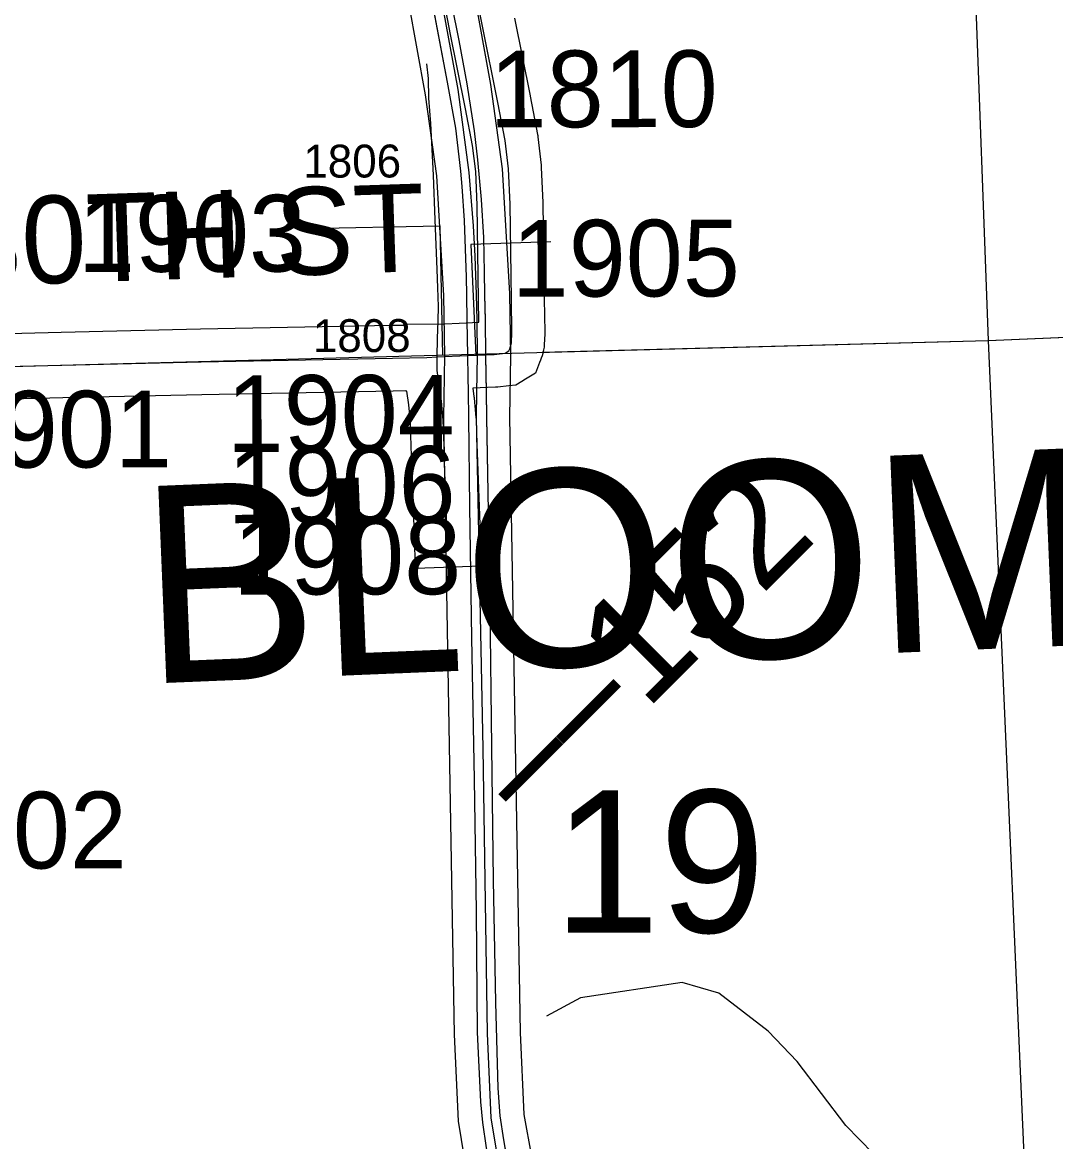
# Model space of a CAD drawing. Extents: x 128.7 to 185.5, y -21.4 to 12.6.
# Drawn here: x 146 to 146.944, y 0.955 to 1.977 of the extents above; entities that cross this region are included whole.
import ezdxf

# ---------------------------------------------------------------- set-up
doc = ezdxf.new("R2010")
doc.units = 0
for name, color, linetype in [('tdCoDivCarto', 7, 'Continuous'), ('tdCoHydroRiver', 7, 'Continuous'), ('tdCoPriCL', 7, 'Continuous'), ('tdCoPriDiv', 7, 'Continuous'), ('tdCoPrimary', 7, 'Continuous'), ('tdCoSecRdNmbr', 7, 'Continuous'), ('tdCoSecRdTxt', 7, 'Continuous'), ('tdCoSecRteBand', 7, 'Continuous'), ('tdCoSecRteCL', 7, 'Continuous'), ('tdCoSectLine', 7, 'Continuous'), ('tdCoSectLinePart', 7, 'Continuous'), ('tdCoSectNmbr', 7, 'Continuous'), ('tdCoSurfAsphalt', 7, 'Continuous'), ('tdCoSurfAsphaltUnbanded', 7, 'Continuous'), ('tdCoSurfConc', 7, 'Continuous'), ('tdCoSurfConcUnbanded', 7, 'Continuous'), ('tdCoSurfGravel', 7, 'Continuous'), ('tdCoTwpNameTxt', 7, 'Continuous'), ('tdStHwyPriRefPost1', 7, 'Continuous')]:
    doc.layers.add(name, color=color, linetype=linetype)

msp = doc.modelspace()

# ---------------------------------------------------------------- linework, layer by layer
at = {"layer": 'tdCoDivCarto'}
for p, q in [((146.3666, 2.0365), (146.3883, 1.9223)), ((146.3992, 1.9605), (146.3925, 1.9935)), ((146.4063, 1.9208), (146.3992, 1.9605)), ((146.3883, 1.9223), (146.3957, 1.8804)), ((146.413, 1.8779), (146.4063, 1.9208)), ((146.3957, 1.8804), (146.4002, 1.8412)), ((146.4162, 1.8515), (146.413, 1.8779)), ((146.4196, 1.8152), (146.4162, 1.8515)), ((146.4002, 1.8412), (146.4016, 1.8271)), ((146.4016, 1.8271), (146.4036, 1.7963)), ((146.4216, 1.7807), (146.4196, 1.8152)), ((146.4036, 1.7963), (146.4056, 1.7445)), ((146.4224, 1.7491), (146.4216, 1.7807)), ((146.4227, 1.7282), (146.4224, 1.7491)), ((146.4056, 1.7445), (146.4059, 1.7284)), ((146.4059, 1.7284), (146.4062, 1.705)), ((146.4059, 1.7284), (146.4062, 1.705)), ((146.4231, 1.7047), (146.4227, 1.7282)), ((146.4231, 1.7047), (146.4227, 1.7282)), ((146.4062, 1.705), (146.4068, 1.6729)), ((146.4236, 1.6736), (146.4231, 1.7047)), ((146.4068, 1.6729), (146.4068, 1.6726)), ((146.4068, 1.6726), (146.4071, 1.6538)), ((146.4236, 1.6723), (146.4236, 1.6736)), ((146.4241, 1.6392), (146.4236, 1.6723)), ((146.4241, 1.6392), (146.4236, 1.6723)), ((146.4071, 1.6538), (146.4072, 1.6395)), ((146.4072, 1.6395), (146.4075, 1.6164)), ((146.4072, 1.6395), (146.4075, 1.6164)), ((146.4245, 1.6161), (146.4241, 1.6392)), ((146.4245, 1.6161), (146.4241, 1.6392)), ((146.4075, 1.6164), (146.4085, 1.5347)), ((146.4253, 1.5652), (146.4245, 1.6161)), ((146.4273, 1.4438), (146.4253, 1.5652)), ((146.4085, 1.5347), (146.4105, 1.4153)), ((146.429, 1.3154), (146.4273, 1.4438)), ((146.4105, 1.4153), (146.4127, 1.2861)), ((146.4305, 1.194), (146.429, 1.3154)), ((146.4127, 1.2861), (146.4145, 1.1657)), ((146.4325, 1.0823), (146.4305, 1.194)), ((146.4145, 1.1657), (146.4157, 1.0553)), ((146.4347, 1.0041), (146.4325, 1.0823)), ((146.4157, 1.0553), (146.4187, 0.9919)), ((146.4367, 0.979), (146.4347, 1.0041)), ((146.4187, 0.9919), (146.4204, 0.9729)), ((146.4204, 0.9729), (146.4238, 0.9497)), ((146.4399, 0.957), (146.4367, 0.979)), ((146.445, 0.9274), (146.4399, 0.957))]:
    msp.add_line(p, q, dxfattribs=at)
for points in [[(146.4227, 1.7287), (146.4224, 1.7491), (146.4216, 1.7807), (146.4196, 1.8152), (146.4162, 1.8515), (146.413, 1.8779), (146.4063, 1.9208), (146.3992, 1.9605), (146.3925, 1.9935), (146.3743, 2.0855), (146.3496, 2.2123), (146.3401, 2.2623), (146.3394, 2.2659)], [(146.4227, 1.7282), (146.4224, 1.7491), (146.4216, 1.7807), (146.4196, 1.8152), (146.4162, 1.8515), (146.413, 1.8779), (146.4063, 1.9208), (146.3992, 1.9605), (146.3925, 1.9935), (146.3743, 2.0855), (146.3496, 2.2123), (146.3401, 2.2623), (146.3395, 2.2654)], [(146.4227, 1.7282), (146.4224, 1.7491), (146.4216, 1.7807), (146.4196, 1.8152), (146.4162, 1.8515), (146.413, 1.8779), (146.4063, 1.9208), (146.3992, 1.9605), (146.3925, 1.9935), (146.3743, 2.0855), (146.3496, 2.2123), (146.3401, 2.2623), (146.3395, 2.2654)], [(146.3306, 2.2186), (146.3385, 2.1783), (146.3666, 2.0365), (146.3883, 1.9223), (146.3957, 1.8804), (146.4002, 1.8412), (146.4016, 1.8271), (146.4036, 1.7963), (146.4056, 1.7445), (146.4059, 1.7284)], [(146.3306, 2.2186), (146.3385, 2.1783), (146.3666, 2.0365), (146.3883, 1.9223), (146.3957, 1.8804), (146.4002, 1.8412), (146.4016, 1.8271), (146.4036, 1.7963), (146.4056, 1.7445), (146.4059, 1.7284)], [(146.3306, 2.2186), (146.3385, 2.1783), (146.3666, 2.0365), (146.3883, 1.9223), (146.3957, 1.8804), (146.4002, 1.8412), (146.4016, 1.8271), (146.4036, 1.7963), (146.4056, 1.7445), (146.4059, 1.7284)], [(146.4059, 1.7284), (146.4062, 1.705)], [(146.4059, 1.7284), (146.4062, 1.705)], [(146.4231, 1.7053), (146.4227, 1.7287)], [(146.4231, 1.7047), (146.4227, 1.7282)], [(146.4062, 1.705), (146.4068, 1.6729), (146.4068, 1.6726)], [(146.4062, 1.705), (146.4068, 1.6729), (146.4068, 1.6726)], [(146.4062, 1.705), (146.4068, 1.6729), (146.4068, 1.6726)], [(146.4236, 1.6729), (146.4236, 1.6736), (146.4231, 1.7053)], [(146.4236, 1.6723), (146.4236, 1.6736), (146.4231, 1.7047)], [(146.4236, 1.6723), (146.4236, 1.6736), (146.4231, 1.7047)], [(146.4068, 1.6726), (146.4071, 1.6538), (146.4072, 1.6395)], [(146.4068, 1.6726), (146.4071, 1.6538), (146.4072, 1.6395)], [(146.4068, 1.6726), (146.4071, 1.6538), (146.4072, 1.6395)], [(146.4241, 1.6397), (146.4236, 1.6729)], [(146.4241, 1.6392), (146.4236, 1.6723)], [(146.4072, 1.6395), (146.4075, 1.6164)], [(146.4072, 1.6395), (146.4075, 1.6164)], [(146.4245, 1.6166), (146.4241, 1.6397)], [(146.4245, 1.6161), (146.4241, 1.6392)], [(146.4075, 1.6164), (146.4085, 1.5347), (146.4105, 1.4153), (146.4127, 1.2861), (146.4145, 1.1657), (146.4157, 1.0553), (146.4187, 0.9919), (146.4204, 0.9729), (146.4238, 0.9497), (146.4317, 0.9115), (146.4376, 0.8881), (146.4468, 0.8592), (146.4579, 0.8296), (146.4695, 0.8035), (146.482, 0.7783), (146.4939, 0.7583)], [(146.4075, 1.6164), (146.4085, 1.5347), (146.4105, 1.4153), (146.4127, 1.2861), (146.4145, 1.1657), (146.4157, 1.0553), (146.4187, 0.9919), (146.4204, 0.9729), (146.4238, 0.9497), (146.4317, 0.9115), (146.4376, 0.8881), (146.4468, 0.8592), (146.4579, 0.8296), (146.4695, 0.8035), (146.482, 0.7783), (146.4939, 0.7583)], [(146.4075, 1.6164), (146.4085, 1.5347), (146.4105, 1.4153), (146.4127, 1.2861), (146.4145, 1.1657), (146.4157, 1.0553), (146.4187, 0.9919), (146.4204, 0.9729), (146.4238, 0.9497), (146.4317, 0.9115), (146.4376, 0.8881), (146.4468, 0.8592), (146.4579, 0.8296), (146.4695, 0.8035), (146.482, 0.7783), (146.4939, 0.7583)], [(146.5086, 0.7666), (146.4963, 0.7893), (146.482, 0.8167), (146.4675, 0.852), (146.4613, 0.87), (146.4522, 0.8988), (146.445, 0.9274), (146.4399, 0.957), (146.4367, 0.979), (146.4347, 1.0041), (146.4325, 1.0823), (146.4305, 1.194), (146.429, 1.3154), (146.4273, 1.4438), (146.4253, 1.5652), (146.4245, 1.6166)], [(146.5089, 0.7661), (146.5087, 0.7664), (146.4963, 0.7893), (146.482, 0.8167), (146.4675, 0.852), (146.4613, 0.87), (146.4522, 0.8988), (146.445, 0.9274), (146.4399, 0.957), (146.4367, 0.979), (146.4347, 1.0041), (146.4325, 1.0823), (146.4305, 1.194), (146.429, 1.3154), (146.4273, 1.4438), (146.4253, 1.5652), (146.4245, 1.6161)], [(146.5089, 0.7661), (146.5087, 0.7664), (146.4963, 0.7893), (146.482, 0.8167), (146.4675, 0.852), (146.4613, 0.87), (146.4522, 0.8988), (146.445, 0.9274), (146.4399, 0.957), (146.4367, 0.979), (146.4347, 1.0041), (146.4325, 1.0823), (146.4305, 1.194), (146.429, 1.3154), (146.4273, 1.4438), (146.4253, 1.5652), (146.4245, 1.6161)]]:
    msp.add_lwpolyline(points, dxfattribs=at)
at = {"layer": 'tdCoHydroRiver'}
msp.add_lwpolyline([(146.7897, 0.9318), (146.7521, 0.97), (146.7076, 1.0285), (146.6814, 1.0561), (146.6361, 1.0909), (146.6027, 1.1008), (146.51, 1.0867), (146.479, 1.0699)], dxfattribs=at)
at = {"layer": 'tdCoPriCL'}
msp.add_lwpolyline([(146.4363, 0.9295), (146.4283, 0.9771), (146.4249, 1.0541), (146.421, 1.3141), (146.4151, 1.6165), (146.4152, 1.6396), (146.416, 1.6728), (146.4156, 1.7051), (146.4151, 1.7286), (146.4136, 1.7637), (146.4123, 1.7913), (146.4084, 1.8401), (146.3981, 1.9157), (146.3827, 2.0004), (146.3389, 2.2202), (146.3303, 2.2643), (146.3062, 2.3829)], dxfattribs=at)
at = {"layer": 'tdCoPriDiv'}
for points in [[(146.4068, 0.924), (146.3985, 0.974), (146.3949, 1.0532), (146.3851, 1.6162), (146.386, 1.6728), (146.3851, 1.7276), (146.3786, 1.8369), (146.3685, 1.911), (146.3532, 1.9948), (146.2687, 2.425), (146.2385, 2.5748), (146.2275, 2.6488), (146.2217, 2.7229), (146.2203, 2.7692), (146.2229, 2.9708), (146.2247, 3.0802), (146.2281, 3.4336), (146.2327, 3.6312)], [(146.2928, 3.6322), (146.2881, 3.4326), (146.2847, 3.0794), (146.2829, 2.9713), (146.2803, 2.7696), (146.2817, 2.7262), (146.2872, 2.6553), (146.2976, 2.5853), (146.3277, 2.4359), (146.4122, 2.006), (146.4278, 1.9204), (146.4383, 1.8433), (146.4451, 1.7295), (146.446, 1.6727), (146.4451, 1.6167), (146.4549, 1.055), (146.4582, 0.9803), (146.4722, 0.9036)]]:
    msp.add_lwpolyline(points, dxfattribs=at)
at = {"layer": 'tdCoPrimary'}
for p, q in [((146.4059, 1.7284), (146.4062, 1.705)), ((146.4059, 1.7284), (146.4062, 1.705)), ((146.4231, 1.7047), (146.4227, 1.7282)), ((146.4231, 1.7047), (146.4227, 1.7282)), ((146.4241, 1.6392), (146.4236, 1.6723)), ((146.4241, 1.6392), (146.4236, 1.6723)), ((146.4072, 1.6395), (146.4075, 1.6164)), ((146.4072, 1.6395), (146.4075, 1.6164)), ((146.4245, 1.6161), (146.4241, 1.6392)), ((146.4245, 1.6161), (146.4241, 1.6392))]:
    msp.add_line(p, q, dxfattribs=at)
for points in [[(146.4227, 1.7282), (146.4224, 1.7491), (146.4216, 1.7807), (146.4196, 1.8152), (146.4162, 1.8515), (146.413, 1.8779), (146.4063, 1.9208), (146.3992, 1.9605), (146.3925, 1.9935), (146.3743, 2.0855), (146.3496, 2.2123), (146.3401, 2.2623), (146.3395, 2.2654)], [(146.4227, 1.7282), (146.4224, 1.7491), (146.4216, 1.7807), (146.4196, 1.8152), (146.4162, 1.8515), (146.413, 1.8779), (146.4063, 1.9208), (146.3992, 1.9605), (146.3925, 1.9935), (146.3743, 2.0855), (146.3496, 2.2123), (146.3401, 2.2623), (146.3395, 2.2654)], [(146.3306, 2.2186), (146.3385, 2.1783), (146.3666, 2.0365), (146.3883, 1.9223), (146.3957, 1.8804), (146.4002, 1.8412), (146.4016, 1.8271), (146.4036, 1.7963), (146.4056, 1.7445), (146.4059, 1.7284)], [(146.3306, 2.2186), (146.3385, 2.1783), (146.3666, 2.0365), (146.3883, 1.9223), (146.3957, 1.8804), (146.4002, 1.8412), (146.4016, 1.8271), (146.4036, 1.7963), (146.4056, 1.7445), (146.4059, 1.7284)], [(146.3666, 2.0365), (146.3883, 1.9223), (146.3957, 1.8804), (146.4002, 1.8412), (146.4016, 1.8271), (146.4036, 1.7963), (146.4056, 1.7445), (146.4059, 1.7284), (146.4062, 1.705), (146.4068, 1.6729), (146.4068, 1.6726), (146.4071, 1.6538), (146.4072, 1.6395), (146.4075, 1.6164), (146.4085, 1.5347), (146.4105, 1.4153), (146.4127, 1.2861), (146.4145, 1.1657), (146.4157, 1.0553), (146.4187, 0.9919), (146.4204, 0.9729), (146.4238, 0.9497)], [(146.445, 0.9274), (146.4399, 0.957), (146.4367, 0.979), (146.4347, 1.0041), (146.4325, 1.0823), (146.4305, 1.194), (146.429, 1.3154), (146.4273, 1.4438), (146.4253, 1.5652), (146.4245, 1.6161), (146.4241, 1.6392), (146.4236, 1.6723), (146.4236, 1.6736), (146.4231, 1.7047), (146.4227, 1.7282), (146.4224, 1.7491), (146.4216, 1.7807), (146.4196, 1.8152), (146.4162, 1.8515), (146.413, 1.8779), (146.4063, 1.9208), (146.3992, 1.9605), (146.3925, 1.9935)], [(146.4062, 1.705), (146.4068, 1.6729), (146.4068, 1.6726)], [(146.4062, 1.705), (146.4068, 1.6729), (146.4068, 1.6726)], [(146.4236, 1.6723), (146.4236, 1.6736), (146.4231, 1.7047)], [(146.4236, 1.6723), (146.4236, 1.6736), (146.4231, 1.7047)], [(146.4068, 1.6726), (146.4071, 1.6538), (146.4072, 1.6395)], [(146.4068, 1.6726), (146.4071, 1.6538), (146.4072, 1.6395)], [(146.4075, 1.6164), (146.4085, 1.5347), (146.4105, 1.4153), (146.4127, 1.2861), (146.4145, 1.1657), (146.4157, 1.0553), (146.4187, 0.9919), (146.4204, 0.9729), (146.4238, 0.9497), (146.4317, 0.9115), (146.4376, 0.8881), (146.4468, 0.8592), (146.4579, 0.8296), (146.4695, 0.8035), (146.482, 0.7783), (146.4939, 0.7583)], [(146.4075, 1.6164), (146.4085, 1.5347), (146.4105, 1.4153), (146.4127, 1.2861), (146.4145, 1.1657), (146.4157, 1.0553), (146.4187, 0.9919), (146.4204, 0.9729), (146.4238, 0.9497), (146.4317, 0.9115), (146.4376, 0.8881), (146.4468, 0.8592), (146.4579, 0.8296), (146.4695, 0.8035), (146.482, 0.7783), (146.4939, 0.7583)], [(146.5089, 0.7661), (146.5087, 0.7664), (146.4963, 0.7893), (146.482, 0.8167), (146.4675, 0.852), (146.4613, 0.87), (146.4522, 0.8988), (146.445, 0.9274), (146.4399, 0.957), (146.4367, 0.979), (146.4347, 1.0041), (146.4325, 1.0823), (146.4305, 1.194), (146.429, 1.3154), (146.4273, 1.4438), (146.4253, 1.5652), (146.4245, 1.6161)], [(146.5089, 0.7661), (146.5087, 0.7664), (146.4963, 0.7893), (146.482, 0.8167), (146.4675, 0.852), (146.4613, 0.87), (146.4522, 0.8988), (146.445, 0.9274), (146.4399, 0.957), (146.4367, 0.979), (146.4347, 1.0041), (146.4325, 1.0823), (146.4305, 1.194), (146.429, 1.3154), (146.4273, 1.4438), (146.4253, 1.5652), (146.4245, 1.6161)]]:
    msp.add_lwpolyline(points, dxfattribs=at)
at = {"layer": 'tdCoSecRdNmbr'}
for points in [[(146.2588, 1.789), (146.3816, 1.7914), (146.384, 1.6729)], [(146.4829, 1.7766), (146.4097, 1.7743), (146.4142, 1.673)]]:
    msp.add_lwpolyline(points, dxfattribs=at)
at = {"layer": 'tdCoSecRteBand'}
for points in [[(145.9155, 1.6912), (146.0357, 1.6942), (146.0357, 1.6942), (146.0357, 1.6942), (146.163, 1.6972), (146.163, 1.6972), (146.1631, 1.6972), (146.3376, 1.7005), (146.3493, 1.7007), (146.3493, 1.7019), (146.3493, 1.7019), (146.3493, 1.702), (146.3796, 1.7017), (146.4054, 1.7028), (146.4171, 1.7033), (146.4168, 1.7237), (146.4168, 1.7238), (146.4168, 1.7238), (146.4156, 1.8103), (146.4142, 1.8409), (146.4114, 1.8646), (146.405, 1.8982), (146.3907, 1.969), (146.3907, 1.9691), (146.3907, 1.9692), (146.3774, 2.0367)], [(146.4496, 1.9808), (146.4639, 1.9099), (146.4639, 1.9097), (146.4639, 1.9096), (146.4706, 1.8748), (146.4708, 1.8737), (146.4709, 1.8726), (146.4739, 1.8467), (146.474, 1.8457), (146.474, 1.8447), (146.4755, 1.8126), (146.4755, 1.8121), (146.4755, 1.8116), (146.4768, 1.7247), (146.4773, 1.6944), (146.4773, 1.6934), (146.4772, 1.6923), (146.4767, 1.683), (146.4766, 1.6806), (146.4761, 1.6782), (146.4754, 1.6748), (146.4749, 1.6726), (146.4741, 1.6705), (146.4734, 1.6686), (146.4726, 1.6666), (146.4689, 1.6567), (146.4598, 1.6513), (146.4564, 1.6493), (146.4509, 1.646), (146.4446, 1.6453), (146.4344, 1.6441), (146.4334, 1.644), (146.4323, 1.644), (146.4249, 1.6436), (146.4115, 1.643), (146.4126, 1.6354), (146.4127, 1.6347), (146.4128, 1.634), (146.4144, 1.6165), (146.4145, 1.6156), (146.4145, 1.6147), (146.4152, 1.5919), (146.4155, 1.584), (146.4182, 1.5106), (146.4193, 1.4806), (146.3593, 1.4784), (146.3582, 1.5083), (146.3555, 1.5818), (146.3555, 1.5819), (146.3555, 1.582), (146.3553, 1.59), (146.3546, 1.6119), (146.3531, 1.6278), (146.3513, 1.6404), (146.3504, 1.6403), (146.3504, 1.6407), (146.339, 1.6405), (146.3389, 1.6405), (146.3388, 1.6405), (146.1643, 1.6372), (146.0372, 1.6342), (145.9173, 1.6312)]]:
    msp.add_lwpolyline(points, dxfattribs=at)
at = {"layer": 'tdCoSecRteCL'}
for points in [[(146.3791, 1.6716), (146.4068, 1.6729), (146.4236, 1.6736), (146.431, 1.6739), (146.4411, 1.6751), (146.4446, 1.6771), (146.4453, 1.6791), (146.446, 1.6811), (146.4468, 1.6845), (146.4473, 1.6939), (146.4468, 1.7242), (146.4456, 1.8112), (146.4441, 1.8433), (146.4411, 1.8692), (146.4345, 1.9039), (146.4202, 1.975), (146.4068, 2.0425), (146.3893, 2.1345), (146.3814, 2.1762), (146.38, 2.1883)], [(146.3791, 1.6716), (146.3791, 1.6717), (146.3792, 1.6885), (146.3799, 1.7045), (146.3804, 1.7178), (146.3797, 1.7346), (146.379, 1.7514), (146.3771, 1.7967), (146.3756, 1.8377), (146.3734, 1.8848), (146.3714, 1.9077), (146.3712, 1.9257), (146.3695, 1.9393)], [(145.8865, 1.6603), (145.9089, 1.661), (146.0364, 1.6642), (146.1637, 1.6672), (146.3383, 1.6705), (146.3696, 1.6712), (146.3791, 1.6716)], [(146.3882, 1.5094), (146.3855, 1.5829), (146.3853, 1.5909), (146.3845, 1.6138), (146.3829, 1.6313), (146.379, 1.6594), (146.3791, 1.6716)]]:
    msp.add_lwpolyline(points, dxfattribs=at)
at = {"layer": 'tdCoSectLine'}
for points in [[(146.8446, 2.6965), (146.882, 1.6866)], [(146.882, 1.6866), (147.8779, 1.7291)], [(145.8861, 1.6603), (146.882, 1.6866)], [(146.882, 1.6866), (146.9256, 0.693)]]:
    msp.add_lwpolyline(points, dxfattribs=at)
at = {"layer": 'tdCoSectLinePart'}
for points in [[(146.8446, 2.6965), (146.882, 1.6866)], [(146.882, 1.6866), (147.3697, 1.7074)], [(146.475, 1.6759), (146.882, 1.6866)], [(146.882, 1.6866), (146.9256, 0.693)]]:
    msp.add_lwpolyline(points, dxfattribs=at)
at = {"layer": 'tdCoSurfAsphalt'}
msp.add_lwpolyline([(146.3882, 1.5094), (146.3855, 1.5829), (146.3853, 1.5909)], dxfattribs=at)
at = {"layer": 'tdCoSurfAsphaltUnbanded'}
msp.add_lwpolyline([(146.3797, 1.7346), (146.379, 1.7514), (146.3771, 1.7967), (146.3756, 1.8377), (146.3734, 1.8848), (146.3714, 1.9077), (146.3712, 1.9257), (146.3695, 1.9393)], dxfattribs=at)
at = {"layer": 'tdCoSurfConc'}
msp.add_line((146.3791, 1.6716), (146.3791, 1.6717), dxfattribs=at)
for points in [[(146.3791, 1.6716), (146.4068, 1.6729), (146.4236, 1.6736), (146.431, 1.6739), (146.4411, 1.6751), (146.4446, 1.6771), (146.4453, 1.6791)], [(146.3853, 1.5909), (146.3845, 1.6138), (146.3829, 1.6313), (146.379, 1.6594), (146.3791, 1.6716)]]:
    msp.add_lwpolyline(points, dxfattribs=at)
at = {"layer": 'tdCoSurfConcUnbanded'}
msp.add_lwpolyline([(146.3791, 1.6717), (146.3792, 1.6885), (146.3799, 1.7045), (146.3804, 1.7178), (146.3797, 1.7346)], dxfattribs=at)
at = {"layer": 'tdCoSurfGravel'}
for points in [[(146.4453, 1.6791), (146.446, 1.6811), (146.4468, 1.6845), (146.4473, 1.6939), (146.4468, 1.7242), (146.4456, 1.8112), (146.4441, 1.8433), (146.4411, 1.8692), (146.4345, 1.9039), (146.4202, 1.975), (146.4068, 2.0425), (146.3893, 2.1345), (146.3814, 2.1762), (146.38, 2.1883)], [(145.0384, 1.6388), (145.1299, 1.6415), (145.2626, 1.6462), (145.381, 1.6489), (145.5242, 1.6541), (145.6244, 1.6556), (145.7269, 1.6568), (145.8004, 1.6576), (145.8865, 1.6603), (145.9089, 1.661), (146.0364, 1.6642), (146.1637, 1.6672), (146.3383, 1.6705), (146.3696, 1.6712), (146.3791, 1.6716)]]:
    msp.add_lwpolyline(points, dxfattribs=at)

# ---------------------------------------------------------------- texts
at = {"layer": 'tdCoSecRdNmbr'}
for s, height, rotation, p in [('1810', 0.07, 0.1114, (146.427, 1.8811)), ('1806', 0.03, 0.1112, (146.2569, 1.8353)), ('1903', 0.07, 0.1111, (146.0511, 1.7492)), ('1905', 0.07, 0.1114, (146.4472, 1.7266)), ('1808', 0.03, 0.1112, (146.2656, 1.676)), ('1904', 0.07, 0.1112, (146.1869, 1.5849)), ('1901', 0.07, 0.111, (145.9287, 1.5705)), ('1906', 0.07, 0.1112, (146.1877, 1.5199)), ('1908', 0.07, 0.1112, (146.1928, 1.4547)), ('1902', 0.07, 0.111, (145.8876, 1.2045))]:
    msp.add_text(s, height=height, rotation=rotation, dxfattribs=at).set_placement(p)
at = {"layer": 'tdCoSecRdTxt'}
msp.add_text('130TH ST', height=0.08, rotation=1.8912, dxfattribs=at).set_placement((145.8817, 1.734))
at = {"layer": 'tdCoSectNmbr'}
msp.add_text('19', height=0.13, rotation=0.1114, dxfattribs=at).set_placement((146.4854, 1.146))
at = {"layer": 'tdCoTwpNameTxt'}
msp.add_text('BLOOMFIELD', height=0.18, rotation=2.3628, dxfattribs=at).set_placement((146.1121, 1.3733))
at = {"layer": 'tdStHwyPriRefPost1'}
msp.add_text('‒‒152', height=0.1, rotation=45, dxfattribs=at).set_placement((146.4644, 1.2431))

doc.saveas('drawing.dxf')
